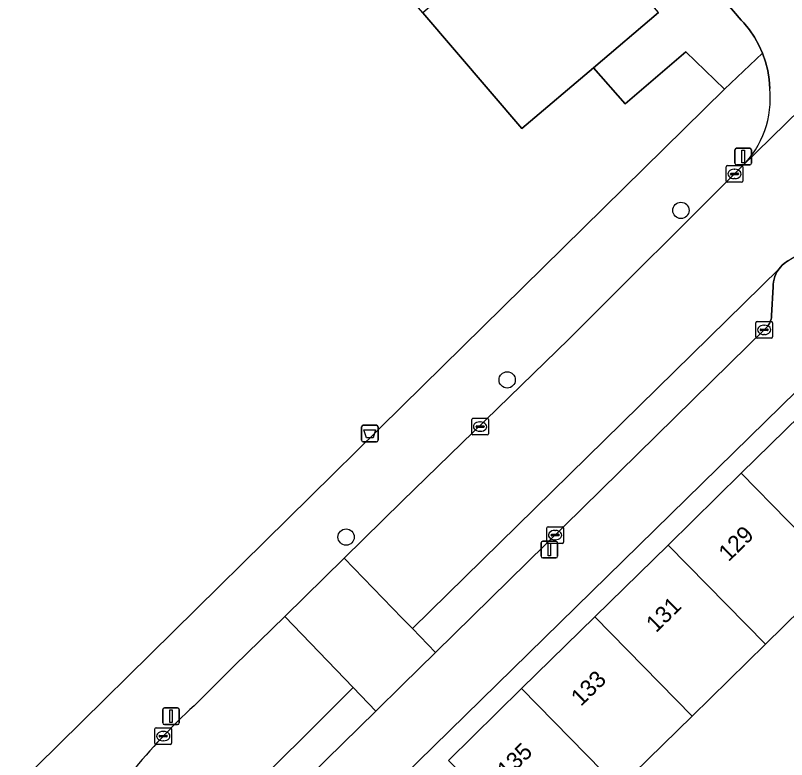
# Model space of a CAD drawing. Extents: x 159217 to 160349, y 381246 to 382172.
# Drawn here: x 159476.79 to 159523.05, y 381383.94 to 381428.58 of the extents above; entities that cross this region are included whole.
import ezdxf

# ---------------------------------------------------------------- set-up
doc = ezdxf.new("R2010")
doc.units = 0
for name, color, linetype in [('IMGEO_Afvalbak', 7, 'Continuous'), ('IMGEO_Boom', 7, 'Continuous'), ('IMGEO_Erf', 7, 'Continuous'), ('IMGEO_Groenvoorziening', 7, 'Continuous'), ('IMGEO_Kolk', 7, 'Continuous'), ('IMGEO_Lichtmast', 7, 'Continuous'), ('IMGEO_Pand', 7, 'Continuous'), ('IMGEO_Pand_nummerreeks', 7, 'Continuous'), ('IMGEO_Parkeervlak_gesloten', 7, 'Continuous'), ('IMGEO_Rijbaan_lokaal_gesloten', 7, 'Continuous'), ('IMGEO_Rijbaan_lokaal_open', 7, 'Continuous'), ('IMGEO_Voetpad_open', 7, 'Continuous')]:
    doc.layers.add(name, color=color, linetype=linetype)

msp = doc.modelspace()

# ---------------------------------------------------------------- linework, layer by layer
at = {"layer": 'IMGEO_Afvalbak'}
for p, q in [((159497.553, 381403.099), (159497.553, 381403.899)), ((159497.553, 381403.899), (159497.553, 381403.099)), ((159497.653, 381403.999), (159498.443, 381403.999)), ((159498.443, 381403.999), (159497.653, 381403.999)), ((159498.543, 381403.899), (159498.543, 381403.099)), ((159498.543, 381403.099), (159498.543, 381403.899)), ((159498.443, 381402.999), (159497.653, 381402.999)), ((159497.653, 381402.999), (159498.443, 381402.999))]:
    msp.add_line(p, q, dxfattribs=at)
msp.add_lwpolyline([(159497.696, 381403.713), (159498.4, 381403.713), (159498.251, 381403.243), (159497.845, 381403.243), (159497.696, 381403.713)], dxfattribs=at)
for centre, start, end in [((159497.653, 381403.899), 90, 180), ((159497.653, 381403.899), 90, 180), ((159498.443, 381403.899), 0, 90), ((159498.443, 381403.899), 360, 90), ((159497.653, 381403.099), 180, 270), ((159497.653, 381403.099), 180, 270), ((159498.443, 381403.099), 270, 0), ((159498.443, 381403.099), 270, 0)]:
    msp.add_arc(centre, 0.1, start, end, dxfattribs=at)
at = {"layer": 'IMGEO_Boom'}
for centre in [(159516.709, 381416.884), (159506.289, 381406.719), (159496.631, 381397.289)]:
    msp.add_circle(centre, 0.489, dxfattribs=at)
at = {"layer": 'IMGEO_Erf'}
for points in [[(159502.761, 381383.899), (159507.153, 381388.204), (159511.546, 381392.509), (159515.938, 381396.813), (159520.331, 381401.117), (159524.724, 381405.421), (159529.252, 381409.859), (159528.398, 381410.697), (159500, 381382.896)], [(159529.359, 381382.532), (159532.55, 381386.372), (159529.032, 381388.97), (159530.5, 381390.959), (159531.881, 381392.828), (159535.399, 381390.23), (159537.652, 381393.612), (159534.527, 381395.944), (159536.022, 381397.948), (159539.147, 381395.616), (159540.921, 381397.994), (159540.781, 381398.099), (159534.803, 381404.193), (159531.232, 381400.694), (159530.275, 381399.757), (159525.882, 381395.453), (159526.123, 381395.12), (159521.776, 381390.857), (159517.385, 381386.551), (159512.994, 381382.244)]]:
    msp.add_lwpolyline(points, dxfattribs=at)
at = {"layer": 'IMGEO_Groenvoorziening'}
msp.add_lwpolyline([(159465.999, 381384.958), (159470.205, 381380.386), (159472.543, 381378.114), (159500, 381405.14), (159519.316, 381424.154), (159516.999, 381426.4), (159513.358, 381423.27), (159511.463, 381425.436), (159507.177, 381421.789), (159501.232, 381428.731), (159500, 381430.17), (159489.055, 381442.952), (159490.687, 381444.353), (159486.85, 381448.82), (159483.448, 381446.668), (159468.237, 381437.044), (159453.025, 381427.421), (159437.814, 381417.797), (159442.974, 381411.716)], dxfattribs=at)
at = {"layer": 'IMGEO_Kolk'}
for p, q in [((159519.424, 381418.643), (159519.424, 381419.495)), ((159519.499, 381419.569), (159520.351, 381419.569)), ((159519.912, 381419.349), (159519.937, 381419.349)), ((159520.425, 381419.495), (159520.425, 381418.643)), ((159519.683, 381419.063), (159519.683, 381419.075)), ((159520.121, 381419.026), (159519.723, 381419.026)), ((159519.726, 381419.112), (159520.124, 381419.112)), ((159519.935, 381418.789), (159519.91, 381418.789)), ((159520.167, 381419.075), (159520.167, 381419.063)), ((159520.351, 381418.569), (159519.499, 381418.569)), ((159521.203, 381409.294), (159521.203, 381410.146)), ((159521.278, 381410.22), (159522.13, 381410.22)), ((159521.691, 381410), (159521.716, 381410)), ((159522.204, 381410.146), (159522.204, 381409.294)), ((159521.462, 381409.714), (159521.462, 381409.726)), ((159521.9, 381409.677), (159521.502, 381409.677)), ((159521.505, 381409.763), (159521.903, 381409.763)), ((159521.714, 381409.44), (159521.689, 381409.44)), ((159521.946, 381409.726), (159521.946, 381409.714)), ((159522.13, 381409.22), (159521.278, 381409.22)), ((159504.163, 381403.488), (159504.163, 381404.34)), ((159504.238, 381404.414), (159505.09, 381404.414)), ((159505.164, 381404.34), (159505.164, 381403.488)), ((159504.422, 381403.908), (159504.422, 381403.92)), ((159504.86, 381403.871), (159504.462, 381403.871)), ((159504.465, 381403.957), (159504.863, 381403.957)), ((159504.651, 381404.194), (159504.676, 381404.194)), ((159504.906, 381403.92), (159504.906, 381403.908)), ((159505.09, 381403.414), (159504.238, 381403.414)), ((159504.674, 381403.634), (159504.649, 381403.634)), ((159508.74, 381397.913), (159509.592, 381397.913)), ((159508.665, 381396.987), (159508.665, 381397.839)), ((159508.924, 381397.407), (159508.924, 381397.419)), ((159508.967, 381397.456), (159509.365, 381397.456)), ((159509.153, 381397.693), (159509.178, 381397.693)), ((159509.408, 381397.419), (159509.408, 381397.407)), ((159509.666, 381397.839), (159509.666, 381396.987)), ((159509.362, 381397.37), (159508.964, 381397.37)), ((159509.176, 381397.133), (159509.151, 381397.133)), ((159509.592, 381396.913), (159508.74, 381396.913)), ((159485.235, 381385.853), (159486.087, 381385.853)), ((159485.16, 381384.927), (159485.16, 381385.779)), ((159485.462, 381385.396), (159485.86, 381385.396)), ((159485.648, 381385.633), (159485.673, 381385.633)), ((159486.161, 381385.779), (159486.161, 381384.927)), ((159485.419, 381385.347), (159485.419, 381385.359)), ((159485.857, 381385.31), (159485.459, 381385.31)), ((159485.671, 381385.073), (159485.646, 381385.073)), ((159485.903, 381385.359), (159485.903, 381385.347)), ((159486.087, 381384.853), (159485.235, 381384.853))]:
    msp.add_line(p, q, dxfattribs=at)
for points in [[(159519.424, 381418.643), (159519.424, 381419.495)], [(159519.499, 381419.569), (159520.351, 381419.569)], [(159520.425, 381419.495), (159520.425, 381418.643)], [(159520.351, 381418.569), (159519.499, 381418.569)], [(159521.203, 381409.294), (159521.203, 381410.146)], [(159521.278, 381410.22), (159522.13, 381410.22)], [(159522.204, 381410.146), (159522.204, 381409.294)], [(159522.13, 381409.22), (159521.278, 381409.22)], [(159504.163, 381403.488), (159504.163, 381404.34)], [(159504.238, 381404.414), (159505.09, 381404.414)], [(159505.164, 381404.34), (159505.164, 381403.488)], [(159505.09, 381403.414), (159504.238, 381403.414)], [(159508.74, 381397.913), (159509.592, 381397.913)], [(159508.665, 381396.987), (159508.665, 381397.839)], [(159509.666, 381397.839), (159509.666, 381396.987)], [(159509.592, 381396.913), (159508.74, 381396.913)], [(159485.235, 381385.853), (159486.087, 381385.853)], [(159485.16, 381384.927), (159485.16, 381385.779)], [(159486.161, 381385.779), (159486.161, 381384.927)], [(159486.087, 381384.853), (159485.235, 381384.853)]]:
    msp.add_lwpolyline(points, dxfattribs=at)
for centre, radius, start, end in [((159519.501, 381419.493), 0.0765, 91.552, 178.448), ((159519.501, 381419.493), 0.0765, 91.552, 178.448), ((159520.349, 381419.493), 0.0765, 1.552, 88.448), ((159520.349, 381419.493), 0.0765, 1.552, 88.448), ((159519.723, 381419.072), 0.0403, 85.8775, 175.7526), ((159519.72, 381419.062), 0.0366, 178.938, 274.7102), ((159520.124, 381419.069), 0.043, 264.8664, 352.4533), ((159520.128, 381419.074), 0.0386, 1.7309, 96.639), ((159519.501, 381418.645), 0.0765, 181.552, 268.448), ((159519.501, 381418.645), 0.0765, 181.552, 268.448), ((159520.349, 381418.645), 0.0765, 271.552, 358.448), ((159520.349, 381418.645), 0.0765, 271.552, 358.448), ((159521.28, 381410.144), 0.0765, 91.552, 178.448), ((159521.28, 381410.144), 0.0765, 91.552, 178.448), ((159522.128, 381410.144), 0.0765, 1.552, 88.448), ((159522.128, 381410.144), 0.0765, 1.552, 88.448), ((159521.502, 381409.723), 0.0403, 85.8775, 175.7526), ((159521.499, 381409.713), 0.0366, 178.938, 274.7102), ((159521.903, 381409.72), 0.043, 264.8664, 352.4533), ((159521.907, 381409.725), 0.0386, 1.7309, 96.639), ((159521.28, 381409.296), 0.0765, 181.552, 268.448), ((159521.28, 381409.296), 0.0765, 181.552, 268.448), ((159522.128, 381409.296), 0.0765, 271.552, 358.448), ((159522.128, 381409.296), 0.0765, 271.552, 358.448), ((159504.24, 381404.338), 0.0765, 91.552, 178.448), ((159504.24, 381404.338), 0.0765, 91.552, 178.448), ((159505.088, 381404.338), 0.0765, 1.552, 88.448), ((159505.088, 381404.338), 0.0765, 1.552, 88.448), ((159504.462, 381403.917), 0.0403, 85.8775, 175.7526), ((159504.459, 381403.907), 0.0366, 178.938, 274.7102), ((159504.863, 381403.914), 0.043, 264.8664, 352.4533), ((159504.867, 381403.919), 0.0386, 1.7309, 96.639), ((159504.24, 381403.49), 0.0765, 181.552, 268.448), ((159504.24, 381403.49), 0.0765, 181.552, 268.448), ((159505.088, 381403.49), 0.0765, 271.552, 358.448), ((159505.088, 381403.49), 0.0765, 271.552, 358.448), ((159508.742, 381397.837), 0.0765, 91.552, 178.448), ((159508.742, 381397.837), 0.0765, 91.552, 178.448), ((159509.59, 381397.837), 0.0765, 1.552, 88.448), ((159509.59, 381397.837), 0.0765, 1.552, 88.448), ((159508.964, 381397.416), 0.0403, 85.8775, 175.7526), ((159508.961, 381397.406), 0.0366, 178.938, 274.7102), ((159509.365, 381397.413), 0.043, 264.8664, 352.4533), ((159509.369, 381397.418), 0.0386, 1.7309, 96.639), ((159508.742, 381396.989), 0.0765, 181.552, 268.448), ((159508.742, 381396.989), 0.0765, 181.552, 268.448), ((159509.59, 381396.989), 0.0765, 271.552, 358.448), ((159509.59, 381396.989), 0.0765, 271.552, 358.448), ((159485.237, 381385.777), 0.0765, 91.552, 178.448), ((159485.237, 381385.777), 0.0765, 91.552, 178.448), ((159486.085, 381385.777), 0.0765, 1.552, 88.448), ((159486.085, 381385.777), 0.0765, 1.552, 88.448), ((159485.459, 381385.356), 0.0403, 85.8775, 175.7526), ((159485.864, 381385.358), 0.0386, 1.7309, 96.639), ((159485.237, 381384.929), 0.0765, 181.552, 268.448), ((159485.237, 381384.929), 0.0765, 181.552, 268.448), ((159485.456, 381385.346), 0.0366, 178.938, 274.7102), ((159485.86, 381385.353), 0.043, 264.8664, 352.4533), ((159486.085, 381384.929), 0.0765, 271.552, 358.448), ((159486.085, 381384.929), 0.0765, 271.552, 358.448)]:
    msp.add_arc(centre, radius, start, end, dxfattribs=at)
for centre, major_axis, ratio, start_param, end_param in [((159519.911, 381419.069), (-0.387, 0.002), 0.722429, 4.712389, 7.853982), ((159519.936, 381419.069), (-0.39, 0.002), 0.717154, 1.570796, 4.712389), ((159521.69, 381409.72), (-0.387, 0.002), 0.722429, 4.712389, 7.853982), ((159521.715, 381409.72), (-0.39, 0.002), 0.717154, 1.570796, 4.712389), ((159504.65, 381403.914), (-0.387, 0.002), 0.722429, 4.712389, 7.853982), ((159504.675, 381403.914), (-0.39, 0.002), 0.717154, 1.570796, 4.712389), ((159509.152, 381397.413), (-0.387, 0.002), 0.722429, 4.712389, 7.853982), ((159509.177, 381397.413), (-0.39, 0.002), 0.717154, 1.570796, 4.712389), ((159485.647, 381385.353), (-0.387, 0.002), 0.722429, 4.712389, 7.853982), ((159485.672, 381385.353), (-0.39, 0.002), 0.717154, 1.570796, 4.712389)]:
    msp.add_ellipse(centre, major_axis=major_axis, ratio=ratio, start_param=start_param, end_param=end_param, dxfattribs=at)
at = {"layer": 'IMGEO_Lichtmast'}
for p, q in [((159520.049, 381420.614), (159520.839, 381420.614)), ((159520.839, 381420.614), (159520.049, 381420.614)), ((159519.949, 381419.714), (159519.949, 381420.514)), ((159519.949, 381420.514), (159519.949, 381419.714)), ((159520.939, 381420.514), (159520.939, 381419.714)), ((159520.939, 381419.714), (159520.939, 381420.514)), ((159520.839, 381419.614), (159520.049, 381419.614)), ((159520.049, 381419.614), (159520.839, 381419.614)), ((159508.323, 381396.142), (159508.323, 381396.942)), ((159508.323, 381396.942), (159508.323, 381396.142)), ((159508.423, 381397.042), (159509.213, 381397.042)), ((159509.213, 381397.042), (159508.423, 381397.042)), ((159509.313, 381396.942), (159509.313, 381396.142)), ((159509.313, 381396.142), (159509.313, 381396.942)), ((159509.213, 381396.042), (159508.423, 381396.042)), ((159508.423, 381396.042), (159509.213, 381396.042)), ((159485.626, 381386.147), (159485.626, 381386.947)), ((159485.626, 381386.947), (159485.626, 381386.147)), ((159485.726, 381387.047), (159486.516, 381387.047)), ((159486.516, 381387.047), (159485.726, 381387.047)), ((159486.616, 381386.947), (159486.616, 381386.147)), ((159486.616, 381386.147), (159486.616, 381386.947)), ((159486.516, 381386.047), (159485.726, 381386.047)), ((159485.726, 381386.047), (159486.516, 381386.047))]:
    msp.add_line(p, q, dxfattribs=at)
for points in [[(159520.369, 381420.489), (159520.519, 381420.489), (159520.519, 381419.739), (159520.369, 381419.739), (159520.369, 381420.489)], [(159508.743, 381396.917), (159508.893, 381396.917), (159508.893, 381396.167), (159508.743, 381396.167), (159508.743, 381396.917)], [(159486.046, 381386.922), (159486.196, 381386.922), (159486.196, 381386.172), (159486.046, 381386.172), (159486.046, 381386.922)]]:
    msp.add_lwpolyline(points, dxfattribs=at)
for centre, start, end in [((159520.049, 381420.514), 90, 180), ((159520.049, 381420.514), 90, 180), ((159520.839, 381420.514), 0, 90), ((159520.839, 381420.514), 360, 90), ((159520.049, 381419.714), 180, 270), ((159520.049, 381419.714), 180, 270), ((159520.839, 381419.714), 270, 0), ((159520.839, 381419.714), 270, 0), ((159508.423, 381396.942), 90, 180), ((159508.423, 381396.942), 90, 180), ((159509.213, 381396.942), 0, 90), ((159509.213, 381396.942), 360, 90), ((159508.423, 381396.142), 180, 270), ((159508.423, 381396.142), 180, 270), ((159509.213, 381396.142), 270, 0), ((159509.213, 381396.142), 270, 0), ((159485.726, 381386.947), 90, 180), ((159485.726, 381386.947), 90, 180), ((159486.516, 381386.947), 0, 90), ((159486.516, 381386.947), 360, 90), ((159485.726, 381386.147), 180, 270), ((159485.726, 381386.147), 180, 270), ((159486.516, 381386.147), 270, 0), ((159486.516, 381386.147), 270, 0)]:
    msp.add_arc(centre, 0.1, start, end, dxfattribs=at)
at = {"layer": 'IMGEO_Pand'}
for points in [[(159501.232, 381428.731), (159507.177, 381421.789), (159511.463, 381425.436), (159515.357, 381428.751), (159509.387, 381435.727)], [(159524.724, 381405.421), (159520.331, 381401.117), (159525.882, 381395.453), (159530.275, 381399.757)], [(159515.938, 381396.813), (159521.776, 381390.857), (159526.123, 381395.12), (159525.882, 381395.453), (159520.331, 381401.117)], [(159515.938, 381396.813), (159511.546, 381392.509), (159517.385, 381386.551), (159521.776, 381390.857)], [(159512.994, 381382.244), (159517.385, 381386.551), (159511.546, 381392.509), (159507.153, 381388.204)], [(159502.761, 381383.899), (159508.603, 381377.938), (159512.994, 381382.244), (159507.153, 381388.204)]]:
    msp.add_lwpolyline(points, close=True, dxfattribs=at)
at = {"layer": 'IMGEO_Parkeervlak_gesloten'}
msp.add_lwpolyline([(159522.6, 381413.383), (159500.611, 381391.798), (159501.993, 381390.372), (159521.852, 381409.866), (159521.914, 381409.936), (159521.969, 381410.011), (159522.017, 381410.091), (159522.058, 381410.175), (159522.091, 381410.263), (159522.116, 381410.353), (159522.133, 381410.444), (159522.142, 381410.537), (159522.143, 381410.574), (159522.239, 381412.305), (159522.245, 381412.439), (159522.265, 381412.601), (159522.3, 381412.761), (159522.348, 381412.917), (159522.411, 381413.068), (159522.487, 381413.213), (159522.575, 381413.351)], close=True, dxfattribs=at)
msp.add_lwpolyline([(159494.435, 381382.959), (159498.411, 381386.856), (159497.057, 381388.261), (159489.732, 381380.972), (159488.003, 381378.683)], dxfattribs=at)
at = {"layer": 'IMGEO_Rijbaan_lokaal_gesloten'}
for points in [[(159533.511, 381432.388), (159520.372, 381419.512), (159509.99, 381409.17), (159500, 381399.447), (159496.517, 381396.025), (159500, 381392.429), (159500.611, 381391.798), (159522.6, 381413.383), (159522.676, 381413.48), (159522.787, 381413.6), (159522.909, 381413.709), (159523.13, 381413.862), (159523.647, 381414.174), (159524.19, 381414.439), (159524.755, 381414.653), (159525.336, 381414.817), (159525.93, 381414.928), (159526.531, 381414.985), (159527.135, 381414.989), (159532.224, 381420.031)], [(159488.003, 381378.683), (159489.732, 381380.972), (159497.057, 381388.261), (159492.951, 381392.52), (159489.934, 381389.578), (159487.518, 381387.178)]]:
    msp.add_lwpolyline(points, dxfattribs=at)
msp.add_arc((159511.102, 381361.325), 34.993, 132.372, 141.4169, dxfattribs=at)
at = {"layer": 'IMGEO_Rijbaan_lokaal_open'}
for points in [[(159500, 381452.168), (159520.317, 381428.299), (159520.475, 381428.131), (159520.819, 381427.715), (159521.124, 381427.27), (159521.388, 381426.8), (159521.61, 381426.308), (159521.786, 381425.798), (159521.916, 381425.274), (159521.999, 381424.741), (159522.034, 381424.203)], [(159520.372, 381419.512), (159533.511, 381432.388)]]:
    msp.add_lwpolyline(points, dxfattribs=at)
msp.add_lwpolyline([(159500, 381392.429), (159496.517, 381396.025), (159492.951, 381392.52), (159497.057, 381388.261), (159498.411, 381386.856), (159500, 381388.415), (159501.993, 381390.372), (159500.611, 381391.798)], close=True, dxfattribs=at)
msp.add_arc((159516.338, 381423.581), 5.73, 314.7522, 6.2298, dxfattribs=at)
at = {"layer": 'IMGEO_Voetpad_open'}
for points in [[(159515.357, 381428.751), (159511.463, 381425.436), (159513.358, 381423.27), (159516.999, 381426.4), (159519.316, 381424.154), (159521.61, 381426.308), (159521.388, 381426.8), (159521.124, 381427.27), (159520.819, 381427.715), (159520.475, 381428.131), (159520.317, 381428.299), (159500, 381452.168)], [(159522.034, 381424.203), (159521.999, 381424.741), (159521.916, 381425.274), (159521.786, 381425.798), (159521.61, 381426.308), (159519.316, 381424.154), (159500, 381405.14), (159472.543, 381378.114)], [(159496.517, 381396.025), (159500, 381399.447), (159509.99, 381409.17), (159520.372, 381419.512)], [(159523.13, 381413.862), (159522.909, 381413.709), (159522.787, 381413.6), (159522.676, 381413.48), (159522.6, 381413.383), (159522.575, 381413.351), (159522.487, 381413.213), (159522.411, 381413.068), (159522.348, 381412.917), (159522.3, 381412.761), (159522.265, 381412.601), (159522.245, 381412.439), (159522.239, 381412.305), (159522.143, 381410.574), (159522.142, 381410.537), (159522.133, 381410.444), (159522.116, 381410.353), (159522.091, 381410.263), (159522.058, 381410.175), (159522.017, 381410.091), (159521.969, 381410.011), (159521.914, 381409.936), (159521.852, 381409.866), (159501.993, 381390.372), (159500, 381388.415), (159498.411, 381386.856), (159494.435, 381382.959)], [(159488.88, 381370.142), (159492.843, 381375.889), (159500, 381382.896), (159528.398, 381410.697), (159530.752, 381413.378)], [(159487.518, 381387.178), (159489.934, 381389.578), (159492.951, 381392.52), (159496.517, 381396.025)]]:
    msp.add_lwpolyline(points, dxfattribs=at)
for centre, radius, start, end in [((159516.338, 381423.581), 5.73, 314.7522, 6.2298), ((159511.102, 381361.325), 34.993, 132.372, 141.4169)]:
    msp.add_arc(centre, radius, start, end, dxfattribs=at)

# ---------------------------------------------------------------- texts
at = {"layer": 'IMGEO_Pand_nummerreeks'}
for s, p in [('129', (159519.563, 381395.772)), ('131', (159515.218, 381391.514)), ('133', (159510.711, 381387.098)), ('135', (159506.284, 381382.76))]:
    msp.add_text(s, height=1, rotation=44.419, dxfattribs=at).set_placement(p)

doc.saveas('drawing.dxf')
